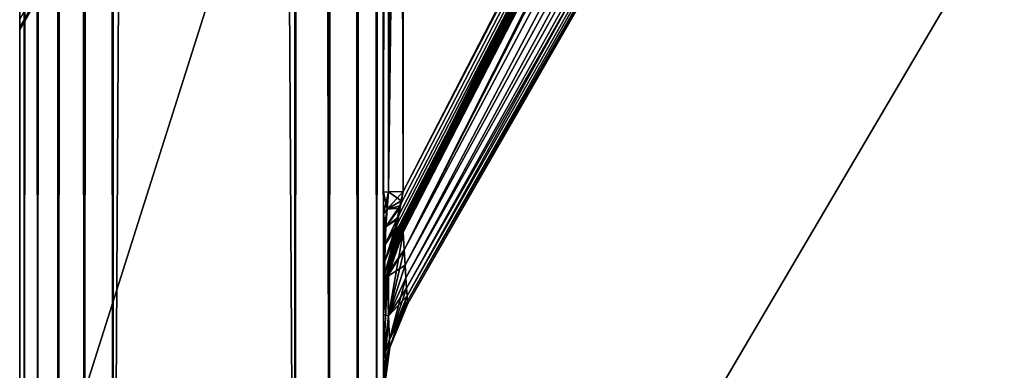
# Model space of a CAD drawing. Header units: millimetres. Extents: x -41 to 11, y -3 to 963.
# Tile 293 of 656: x -40.875 to -38.169, y 300.822 to 301.786. Entities that reach past the tile are written whole.
import ezdxf

# ---------------------------------------------------------------- set-up
doc = ezdxf.new("R2010")
doc.units = ezdxf.units.MM
doc.header["$LTSCALE"] = 65.185185
for name, color, linetype in [('2925', 7, 'CONTINUOUS'), ('2926', 7, 'CONTINUOUS'), ('2927', 7, 'CONTINUOUS'), ('2928', 7, 'CONTINUOUS'), ('2929', 7, 'CONTINUOUS'), ('3003', 7, 'CONTINUOUS'), ('3006', 7, 'CONTINUOUS'), ('3007', 7, 'CONTINUOUS'), ('3008', 7, 'CONTINUOUS'), ('3009', 7, 'CONTINUOUS'), ('3010', 7, 'CONTINUOUS'), ('3098', 7, 'CONTINUOUS'), ('3099', 7, 'CONTINUOUS'), ('3103', 7, 'CONTINUOUS'), ('3104', 7, 'CONTINUOUS'), ('3110', 7, 'CONTINUOUS'), ('3111', 7, 'CONTINUOUS'), ('3112', 7, 'CONTINUOUS'), ('3119', 7, 'CONTINUOUS'), ('3321', 7, 'CONTINUOUS'), ('3323', 7, 'CONTINUOUS'), ('3324', 7, 'CONTINUOUS'), ('3384', 7, 'CONTINUOUS'), ('3385', 7, 'CONTINUOUS')]:
    doc.layers.add(name, color=color, linetype=linetype)

msp = doc.modelspace()

# ---------------------------------------------------------------- linework, layer by layer
at = {"layer": '2925', "linetype": 'Continuous'}
msp.add_3dface([(-39.8208, 301.3144, 89.7975), (-38.5882, 303.7113, 87.3977), (-39.819, 304.6551, 89.83), (-39.8208, 301.3144, 89.7975)], dxfattribs=at)
at = {"layer": '2926', "linetype": 'Continuous'}
for points in [[(-39.845, 301.1848, 89.8154), (-35.8853, 308.8874, 82.1014), (-39.8444, 301.1952, 89.8223), (-39.845, 301.1848, 89.8154)], [(-35.8853, 308.8874, 82.1014), (-39.845, 301.1848, 89.8154), (-36.2865, 308.0828, 82.8146), (-35.8853, 308.8874, 82.1014)], [(-39.8444, 301.1952, 89.8223), (-35.8853, 308.8874, 82.1014), (-39.8418, 301.215, 89.8262), (-39.8444, 301.1952, 89.8223)], [(-39.8418, 301.215, 89.8262), (-35.8853, 308.8874, 82.1014), (-39.8369, 301.2416, 89.8234), (-39.8418, 301.215, 89.8262)], [(-39.8369, 301.2416, 89.8234), (-35.8853, 308.8874, 82.1014), (-39.83, 301.2745, 89.814), (-39.8369, 301.2416, 89.8234)], [(-35.8853, 308.8874, 82.1014), (-39.8208, 301.3144, 89.7975), (-39.83, 301.2745, 89.814), (-35.8853, 308.8874, 82.1014)], [(-38.5882, 303.7113, 87.3977), (-39.8208, 301.3144, 89.7975), (-35.8853, 308.8874, 82.1014), (-38.5882, 303.7113, 87.3977)], [(-36.2865, 308.0828, 82.8146), (-39.845, 301.1848, 89.8154), (-37.2412, 306.2243, 84.6703), (-36.2865, 308.0828, 82.8146)], [(-37.2412, 306.2243, 84.6703), (-39.845, 301.1848, 89.8154), (-37.4165, 305.8831, 85.011), (-37.2412, 306.2243, 84.6703)], [(-37.4165, 305.8831, 85.011), (-39.845, 301.1848, 89.8154), (-38.5889, 303.6006, 87.2904), (-37.4165, 305.8831, 85.011)], [(-38.5889, 303.6006, 87.2904), (-39.845, 301.1848, 89.8154), (-39.8208, 301.2024, 89.6856), (-38.5889, 303.6006, 87.2904)], [(-39.8208, 301.2024, 89.6856), (-39.845, 301.1848, 89.8154), (-39.8268, 301.1913, 89.7115), (-39.8208, 301.2024, 89.6856)], [(-39.8268, 301.1913, 89.7115), (-39.845, 301.1848, 89.8154), (-39.8315, 301.1837, 89.7322), (-39.8268, 301.1913, 89.7115)], [(-39.8426, 301.1742, 89.7904), (-39.845, 301.1848, 89.8154), (-39.8449, 301.1814, 89.8114), (-39.8426, 301.1742, 89.7904)], [(-39.8376, 301.1759, 89.7618), (-39.845, 301.1848, 89.8154), (-39.8426, 301.1742, 89.7904), (-39.8376, 301.1759, 89.7618)], [(-39.8315, 301.1837, 89.7322), (-39.845, 301.1848, 89.8154), (-39.8376, 301.1759, 89.7618), (-39.8315, 301.1837, 89.7322)]]:
    msp.add_3dface(points, dxfattribs=at)
at = {"layer": '2927', "linetype": 'Continuous'}
for points in [[(-37.415, 305.8862, 16.992), (-37.2413, 306.2243, 17.3297), (-39.8179, 301.1537, 17.4726), (-37.415, 305.8862, 16.992)], [(-37.2413, 306.2243, 17.3297), (-37.2415, 305.9958, 22.9174), (-39.8179, 301.1537, 17.4726), (-37.2413, 306.2243, 17.3297)], [(-37.2412, 306.2243, 84.6703), (-37.4165, 305.8831, 85.011), (-39.8179, 301.1538, 84.5274), (-37.2412, 306.2243, 84.6703)], [(-37.2415, 305.9958, 79.0826), (-37.2412, 306.2243, 84.6703), (-39.8179, 301.1538, 84.5274), (-37.2415, 305.9958, 79.0826)], [(-39.8179, 301.1537, 17.4726), (-37.2415, 305.9958, 22.9174), (-39.8154, 301.1117, 22.6306), (-39.8179, 301.1537, 17.4726)], [(-39.8154, 301.1118, 79.3694), (-37.2415, 305.9958, 79.0826), (-39.8179, 301.1538, 84.5274), (-39.8154, 301.1118, 79.3694)], [(-37.2415, 305.9958, 22.9174), (-37.2415, 305.8076, 28.5184), (-39.8154, 301.1117, 22.6306), (-37.2415, 305.9958, 22.9174)], [(-37.2415, 305.8076, 73.4816), (-37.2415, 305.9958, 79.0826), (-39.8154, 301.1118, 79.3694), (-37.2415, 305.8076, 73.4816)], [(-38.5882, 303.6023, 14.7113), (-37.415, 305.8862, 16.992), (-39.8179, 301.1537, 17.4726), (-38.5882, 303.6023, 14.7113)], [(-37.4165, 305.8831, 85.011), (-38.5889, 303.6006, 87.2904), (-39.8179, 301.1538, 84.5274), (-37.4165, 305.8831, 85.011)], [(-39.8154, 301.1117, 22.6306), (-37.2415, 305.8076, 28.5184), (-39.8132, 301.0765, 27.7884), (-39.8154, 301.1117, 22.6306)], [(-39.8132, 301.0765, 74.2116), (-37.2415, 305.8076, 73.4816), (-39.8154, 301.1118, 79.3694), (-39.8132, 301.0765, 74.2116)], [(-37.2415, 305.8076, 28.5184), (-37.2415, 305.6604, 34.1297), (-39.8132, 301.0765, 27.7884), (-37.2415, 305.8076, 28.5184)], [(-37.2415, 305.6604, 67.8703), (-37.2415, 305.8076, 73.4816), (-39.8132, 301.0765, 74.2116), (-37.2415, 305.6604, 67.8703)], [(-39.8132, 301.0765, 27.7884), (-37.2415, 305.6604, 34.1297), (-39.8114, 301.0484, 32.9465), (-39.8132, 301.0765, 27.7884)], [(-39.8114, 301.0484, 69.0536), (-37.2415, 305.6604, 67.8703), (-39.8132, 301.0765, 74.2116), (-39.8114, 301.0484, 69.0536)], [(-37.2415, 305.6604, 34.1297), (-37.2415, 305.5548, 39.7487), (-39.8114, 301.0484, 32.9465), (-37.2415, 305.6604, 34.1297)], [(-39.8099, 301.0273, 63.8953), (-37.2415, 305.6604, 67.8703), (-39.8114, 301.0484, 69.0536), (-39.8099, 301.0273, 63.8953)], [(-37.2415, 305.5548, 62.2513), (-37.2415, 305.6604, 67.8703), (-39.8099, 301.0273, 63.8953), (-37.2415, 305.5548, 62.2513)], [(-39.8114, 301.0484, 32.9465), (-37.2415, 305.5548, 39.7487), (-39.8099, 301.0273, 38.1047), (-39.8114, 301.0484, 32.9465)], [(-39.8099, 301.0273, 38.1047), (-37.2415, 305.5548, 39.7487), (-39.809, 301.0132, 43.2628), (-39.8099, 301.0273, 38.1047)], [(-39.809, 301.0132, 58.7373), (-37.2415, 305.5548, 62.2513), (-39.8099, 301.0273, 63.8953), (-39.809, 301.0132, 58.7373)], [(-37.2415, 305.5548, 39.7487), (-37.2415, 305.4912, 45.3731), (-39.809, 301.0132, 43.2628), (-37.2415, 305.5548, 39.7487)], [(-37.2415, 305.4912, 56.6269), (-37.2415, 305.5548, 62.2513), (-39.809, 301.0132, 58.7373), (-37.2415, 305.4912, 56.6269)], [(-39.809, 301.0132, 43.2628), (-37.2415, 305.4912, 45.3731), (-39.8085, 301.0061, 48.4209), (-39.809, 301.0132, 43.2628)], [(-39.8085, 301.0061, 53.5792), (-37.2415, 305.4912, 56.6269), (-39.809, 301.0132, 58.7373), (-39.8085, 301.0061, 53.5792)], [(-37.2415, 305.47, 51), (-37.2415, 305.4912, 56.6269), (-39.8085, 301.0061, 53.5792), (-37.2415, 305.47, 51)], [(-37.2415, 305.4912, 45.3731), (-37.2415, 305.47, 51), (-39.8085, 301.0061, 48.4209), (-37.2415, 305.4912, 45.3731)], [(-39.8085, 301.0061, 48.4209), (-37.2415, 305.47, 51), (-39.8085, 301.0061, 53.5792), (-39.8085, 301.0061, 48.4209)], [(-39.8208, 301.2025, 12.3144), (-38.5882, 303.6023, 14.7113), (-39.8179, 301.1537, 17.4726), (-39.8208, 301.2025, 12.3144)], [(-38.5889, 303.6006, 87.2904), (-39.8208, 301.2024, 89.6856), (-39.8179, 301.1538, 84.5274), (-38.5889, 303.6006, 87.2904)]]:
    msp.add_3dface(points, dxfattribs=at)
at = {"layer": '2928', "linetype": 'Continuous'}
for points in [[(-39.845, 301.1846, 12.1848), (-35.8853, 308.8986, 19.8874), (-39.8444, 301.1777, 12.1952), (-39.845, 301.1846, 12.1848)], [(-35.8853, 308.8986, 19.8874), (-39.845, 301.1846, 12.1848), (-36.2865, 308.1853, 19.0828), (-35.8853, 308.8986, 19.8874)], [(-39.8444, 301.1777, 12.1952), (-35.8853, 308.8986, 19.8874), (-39.8418, 301.1738, 12.215), (-39.8444, 301.1777, 12.1952)], [(-39.8418, 301.1738, 12.215), (-35.8853, 308.8986, 19.8874), (-39.8369, 301.1766, 12.2416), (-39.8418, 301.1738, 12.215)], [(-39.8369, 301.1766, 12.2416), (-35.8853, 308.8986, 19.8874), (-39.83, 301.186, 12.2745), (-39.8369, 301.1766, 12.2416)], [(-35.8853, 308.8986, 19.8874), (-39.8208, 301.2025, 12.3144), (-39.83, 301.186, 12.2745), (-35.8853, 308.8986, 19.8874)], [(-38.5882, 303.6023, 14.7113), (-39.8208, 301.2025, 12.3144), (-35.8853, 308.8986, 19.8874), (-38.5882, 303.6023, 14.7113)], [(-36.2865, 308.1853, 19.0828), (-39.845, 301.1846, 12.1848), (-37.2412, 306.3297, 17.2243), (-36.2865, 308.1853, 19.0828)], [(-37.2412, 306.3297, 17.2243), (-39.845, 301.1846, 12.1848), (-37.4165, 305.989, 16.8831), (-37.2412, 306.3297, 17.2243)], [(-37.4165, 305.989, 16.8831), (-39.845, 301.1846, 12.1848), (-38.5889, 303.7096, 14.6006), (-37.4165, 305.989, 16.8831)], [(-38.5889, 303.7096, 14.6006), (-39.845, 301.1846, 12.1848), (-39.8208, 301.3144, 12.2024), (-38.5889, 303.7096, 14.6006)], [(-39.8208, 301.3144, 12.2024), (-39.845, 301.1846, 12.1848), (-39.8268, 301.2885, 12.1913), (-39.8208, 301.3144, 12.2024)], [(-39.8268, 301.2885, 12.1913), (-39.845, 301.1846, 12.1848), (-39.8315, 301.2678, 12.1837), (-39.8268, 301.2885, 12.1913)], [(-39.8315, 301.2678, 12.1837), (-39.845, 301.1846, 12.1848), (-39.8376, 301.2382, 12.1759), (-39.8315, 301.2678, 12.1837)], [(-39.8376, 301.2382, 12.1759), (-39.845, 301.1846, 12.1848), (-39.8426, 301.2096, 12.1742), (-39.8376, 301.2382, 12.1759)], [(-39.8426, 301.2096, 12.1742), (-39.845, 301.1846, 12.1848), (-39.8449, 301.1886, 12.1814), (-39.8426, 301.2096, 12.1742)]]:
    msp.add_3dface(points, dxfattribs=at)
at = {"layer": '2929', "linetype": 'Continuous'}
msp.add_3dface([(-38.5889, 303.7096, 14.6006), (-39.8208, 301.3144, 12.2024), (-39.819, 304.6551, 12.17), (-38.5889, 303.7096, 14.6006)], dxfattribs=at)
at = {"layer": '3003', "linetype": 'Continuous'}
for points in [[(-39.875, 299.3935, 91.6065), (-39.875, 364.6586, 90.75), (-39.875, 380.6065, 91.6065), (-39.875, 299.3935, 91.6065)], [(-39.875, 299.3935, 10.3935), (-39.875, 380.6065, 10.3935), (-39.875, 315.3414, 11.25), (-39.875, 299.3935, 10.3935)], [(-39.875, 355.1414, 90.75), (-39.875, 364.6586, 90.75), (-39.875, 299.3935, 91.6065), (-39.875, 355.1414, 90.75)], [(-39.875, 354.9517, 90.7256), (-39.875, 355.1414, 90.75), (-39.875, 299.3935, 91.6065), (-39.875, 354.9517, 90.7256)], [(-39.875, 354.7736, 90.6536), (-39.875, 354.9517, 90.7256), (-39.875, 299.3935, 91.6065), (-39.875, 354.7736, 90.6536)], [(-39.875, 354.6197, 90.5388), (-39.875, 354.7736, 90.6536), (-39.875, 299.3935, 91.6065), (-39.875, 354.6197, 90.5388)], [(-39.875, 354.4999, 90.3885), (-39.875, 354.6197, 90.5388), (-39.875, 299.3935, 91.6065), (-39.875, 354.4999, 90.3885)], [(-39.875, 354.4223, 90.213), (-39.875, 354.4999, 90.3885), (-39.875, 299.3935, 91.6065), (-39.875, 354.4223, 90.213)], [(-39.875, 299.3935, 91.6065), (-39.875, 324.8586, 90.75), (-39.875, 354.4223, 90.213), (-39.875, 299.3935, 91.6065)], [(-39.875, 324.8586, 90.75), (-39.875, 299.3935, 91.6065), (-39.875, 315.3414, 90.75), (-39.875, 324.8586, 90.75)], [(-39.875, 307.959, 11.9077), (-39.875, 301.3118, 11.976), (-39.875, 315.3414, 11.25), (-39.875, 307.959, 11.9077)], [(-39.875, 301.3118, 11.976), (-39.875, 299.3935, 10.3935), (-39.875, 315.3414, 11.25), (-39.875, 301.3118, 11.976)], [(-39.875, 315.3414, 90.75), (-39.875, 299.3935, 91.6065), (-39.875, 315.1388, 90.7221), (-39.875, 315.3414, 90.75)], [(-39.875, 315.1388, 90.7221), (-39.875, 299.3935, 91.6065), (-39.875, 314.9506, 90.6401), (-39.875, 315.1388, 90.7221)], [(-39.875, 314.9506, 90.6401), (-39.875, 299.3935, 91.6065), (-39.875, 314.7916, 90.5101), (-39.875, 314.9506, 90.6401)], [(-39.875, 314.7916, 90.5101), (-39.875, 299.3935, 91.6065), (-39.875, 314.6739, 90.342), (-39.875, 314.7916, 90.5101)], [(-39.875, 314.6739, 90.342), (-39.875, 299.3935, 91.6065), (-39.875, 314.6062, 90.1483), (-39.875, 314.6739, 90.342)], [(-39.875, 314.6062, 90.1483), (-39.875, 299.3935, 91.6065), (-39.875, 307.959, 90.0923), (-39.875, 314.6062, 90.1483)], [(-39.875, 307.959, 90.0923), (-39.875, 299.3935, 91.6065), (-39.875, 301.3118, 90.024), (-39.875, 307.959, 90.0923)], [(-39.875, 301.2517, 11.98), (-39.875, 299.3935, 10.3935), (-39.875, 301.3118, 11.976), (-39.875, 301.2517, 11.98)], [(-39.875, 301.3118, 90.024), (-39.875, 299.3935, 91.6065), (-39.875, 301.2525, 90.0202), (-39.875, 301.3118, 90.024)], [(-39.875, 301.2525, 90.0202), (-39.875, 299.3935, 91.6065), (-39.875, 301.2019, 90.0108), (-39.875, 301.2525, 90.0202)], [(-39.875, 301.201, 11.9894), (-39.875, 299.3935, 10.3935), (-39.875, 301.2517, 11.98), (-39.875, 301.201, 11.9894)], [(-39.875, 301.2019, 90.0108), (-39.875, 299.3935, 91.6065), (-39.875, 301.1591, 89.9972), (-39.875, 301.2019, 90.0108)], [(-39.875, 301.1583, 12.0031), (-39.875, 299.3935, 10.3935), (-39.875, 301.201, 11.9894), (-39.875, 301.1583, 12.0031)], [(-39.875, 301.1591, 89.9972), (-39.875, 299.3935, 91.6065), (-39.875, 301.1227, 89.9801), (-39.875, 301.1591, 89.9972)], [(-39.875, 301.1219, 12.0203), (-39.875, 299.3935, 10.3935), (-39.875, 301.1583, 12.0031), (-39.875, 301.1219, 12.0203)], [(-39.875, 301.1227, 89.9801), (-39.875, 299.3935, 91.6065), (-39.875, 301.0914, 89.9598), (-39.875, 301.1227, 89.9801)], [(-39.875, 301.0907, 12.0407), (-39.875, 299.3935, 10.3935), (-39.875, 301.1219, 12.0203), (-39.875, 301.0907, 12.0407)], [(-39.875, 301.0914, 89.9598), (-39.875, 299.3935, 91.6065), (-39.875, 301.0643, 89.9363), (-39.875, 301.0914, 89.9598)], [(-39.875, 301.0637, 12.0643), (-39.875, 299.3935, 10.3935), (-39.875, 301.0907, 12.0407), (-39.875, 301.0637, 12.0643)], [(-39.875, 301.0643, 89.9363), (-39.875, 299.3935, 91.6065), (-39.875, 301.0407, 89.9093), (-39.875, 301.0643, 89.9363)], [(-39.875, 301.0402, 12.0914), (-39.875, 299.3935, 10.3935), (-39.875, 301.0637, 12.0643), (-39.875, 301.0402, 12.0914)], [(-39.875, 301.0407, 89.9093), (-39.875, 299.3935, 91.6065), (-39.875, 301.0203, 89.8781), (-39.875, 301.0407, 89.9093)], [(-39.875, 301.0199, 12.1227), (-39.875, 299.3935, 10.3935), (-39.875, 301.0402, 12.0914), (-39.875, 301.0199, 12.1227)], [(-39.875, 301.0203, 89.8781), (-39.875, 299.3935, 91.6065), (-39.875, 301.0031, 89.8417), (-39.875, 301.0203, 89.8781)], [(-39.875, 301.0028, 12.1591), (-39.875, 299.3935, 10.3935), (-39.875, 301.0199, 12.1227), (-39.875, 301.0028, 12.1591)], [(-39.875, 301.0031, 89.8417), (-39.875, 299.3935, 91.6065), (-39.875, 300.9894, 89.799), (-39.875, 301.0031, 89.8417)], [(-39.875, 300.9892, 12.2019), (-39.875, 299.3935, 10.3935), (-39.875, 301.0028, 12.1591), (-39.875, 300.9892, 12.2019)], [(-39.875, 300.9894, 89.799), (-39.875, 299.3935, 91.6065), (-39.875, 300.98, 89.7483), (-39.875, 300.9894, 89.799)], [(-39.875, 300.9798, 12.2525), (-39.875, 299.3935, 10.3935), (-39.875, 300.9892, 12.2019), (-39.875, 300.9798, 12.2525)], [(-39.875, 300.98, 89.7483), (-39.875, 299.3935, 91.6065), (-39.875, 300.9762, 89.6882), (-39.875, 300.98, 89.7483)], [(-39.875, 300.9762, 12.3118), (-39.875, 299.3935, 10.3935), (-39.875, 300.9798, 12.2525), (-39.875, 300.9762, 12.3118)], [(-39.875, 299.3935, 91.6065), (-39.875, 299.3935, 10.3935), (-39.875, 300.9762, 12.3118), (-39.875, 299.3935, 91.6065)], [(-39.875, 300.8541, 25.2076), (-39.875, 299.3935, 91.6065), (-39.875, 300.9762, 12.3118), (-39.875, 300.8541, 25.2076)], [(-39.875, 300.9762, 89.6882), (-39.875, 299.3935, 91.6065), (-39.875, 300.8541, 76.7924), (-39.875, 300.9762, 89.6882)], [(-39.875, 300.7808, 38.1037), (-39.875, 299.3935, 91.6065), (-39.875, 300.8541, 25.2076), (-39.875, 300.7808, 38.1037)], [(-39.875, 300.8541, 76.7924), (-39.875, 299.3935, 91.6065), (-39.875, 300.7808, 63.8963), (-39.875, 300.8541, 76.7924)]]:
    msp.add_3dface(points, dxfattribs=at)
at = {"layer": '3006', "linetype": 'Continuous'}
for points in [[(-39.8595, 314.6072, 90.0248), (-39.875, 301.3118, 90.024), (-39.8613, 301.3131, 89.9076), (-39.8595, 314.6072, 90.0248)], [(-39.875, 314.6062, 90.1483), (-39.875, 301.3118, 90.024), (-39.8595, 314.6072, 90.0248), (-39.875, 314.6062, 90.1483)], [(-39.875, 314.6062, 90.1483), (-39.875, 307.959, 90.0923), (-39.875, 301.3118, 90.024), (-39.875, 314.6062, 90.1483)], [(-39.8208, 301.3144, 89.7975), (-39.8595, 314.6072, 90.0248), (-39.8613, 301.3131, 89.9076), (-39.8208, 301.3144, 89.7975)], [(-39.8208, 301.3144, 89.7975), (-39.819, 304.6551, 89.83), (-39.8595, 314.6072, 90.0248), (-39.8208, 301.3144, 89.7975)]]:
    msp.add_3dface(points, dxfattribs=at)
at = {"layer": '3007', "linetype": 'Continuous'}
for points in [[(-39.8613, 301.3131, 89.9076), (-39.875, 301.2525, 90.0202), (-39.8653, 301.2659, 89.9229), (-39.8613, 301.3131, 89.9076)], [(-39.875, 301.3118, 90.024), (-39.875, 301.2525, 90.0202), (-39.8613, 301.3131, 89.9076), (-39.875, 301.3118, 90.024)], [(-39.83, 301.2745, 89.814), (-39.8208, 301.3144, 89.7975), (-39.8653, 301.2659, 89.9229), (-39.83, 301.2745, 89.814)], [(-39.8208, 301.3144, 89.7975), (-39.8613, 301.3131, 89.9076), (-39.8653, 301.2659, 89.9229), (-39.8208, 301.3144, 89.7975)], [(-39.8684, 301.2172, 89.9313), (-39.83, 301.2745, 89.814), (-39.8653, 301.2659, 89.9229), (-39.8684, 301.2172, 89.9313)], [(-39.8369, 301.2416, 89.8234), (-39.83, 301.2745, 89.814), (-39.8684, 301.2172, 89.9313), (-39.8369, 301.2416, 89.8234)], [(-39.875, 301.2019, 90.0108), (-39.8684, 301.2172, 89.9313), (-39.8653, 301.2659, 89.9229), (-39.875, 301.2019, 90.0108)], [(-39.875, 301.2525, 90.0202), (-39.875, 301.2019, 90.0108), (-39.8653, 301.2659, 89.9229), (-39.875, 301.2525, 90.0202)], [(-39.875, 301.2019, 90.0108), (-39.875, 301.1591, 89.9972), (-39.8684, 301.2172, 89.9313), (-39.875, 301.2019, 90.0108)], [(-39.875, 301.1591, 89.9972), (-39.8706, 301.1681, 89.9288), (-39.8684, 301.2172, 89.9313), (-39.875, 301.1591, 89.9972)], [(-39.8418, 301.215, 89.8262), (-39.8369, 301.2416, 89.8234), (-39.8706, 301.1681, 89.9288), (-39.8418, 301.215, 89.8262)], [(-39.8706, 301.1681, 89.9288), (-39.8369, 301.2416, 89.8234), (-39.8684, 301.2172, 89.9313), (-39.8706, 301.1681, 89.9288)], [(-39.8717, 301.1229, 89.9112), (-39.8418, 301.215, 89.8262), (-39.8706, 301.1681, 89.9288), (-39.8717, 301.1229, 89.9112)], [(-39.8444, 301.1952, 89.8223), (-39.8418, 301.215, 89.8262), (-39.8717, 301.1229, 89.9112), (-39.8444, 301.1952, 89.8223)], [(-39.845, 301.1848, 89.8154), (-39.8444, 301.1952, 89.8223), (-39.8717, 301.1229, 89.9112), (-39.845, 301.1848, 89.8154)], [(-39.8613, 301.0924, 89.6869), (-39.8268, 301.1913, 89.7115), (-39.8653, 301.0771, 89.7341), (-39.8613, 301.0924, 89.6869)], [(-39.8268, 301.1913, 89.7115), (-39.8315, 301.1837, 89.7322), (-39.8653, 301.0771, 89.7341), (-39.8268, 301.1913, 89.7115)], [(-39.8208, 301.2024, 89.6856), (-39.8268, 301.1913, 89.7115), (-39.8613, 301.0924, 89.6869), (-39.8208, 301.2024, 89.6856)], [(-39.875, 301.1591, 89.9972), (-39.875, 301.1227, 89.9801), (-39.8706, 301.1681, 89.9288), (-39.875, 301.1591, 89.9972)], [(-39.875, 301.1227, 89.9801), (-39.875, 301.0914, 89.9598), (-39.8706, 301.1681, 89.9288), (-39.875, 301.1227, 89.9801)], [(-39.875, 301.0914, 89.9598), (-39.8717, 301.1229, 89.9112), (-39.8706, 301.1681, 89.9288), (-39.875, 301.0914, 89.9598)], [(-39.8717, 301.0888, 89.8771), (-39.845, 301.1848, 89.8154), (-39.8717, 301.1229, 89.9112), (-39.8717, 301.0888, 89.8771)], [(-39.8449, 301.1814, 89.8114), (-39.845, 301.1848, 89.8154), (-39.8717, 301.0888, 89.8771), (-39.8449, 301.1814, 89.8114)], [(-39.8426, 301.1742, 89.7904), (-39.8449, 301.1814, 89.8114), (-39.8717, 301.0888, 89.8771), (-39.8426, 301.1742, 89.7904)], [(-39.8706, 301.0711, 89.8319), (-39.8426, 301.1742, 89.7904), (-39.8717, 301.0888, 89.8771), (-39.8706, 301.0711, 89.8319)], [(-39.8684, 301.0687, 89.7828), (-39.8376, 301.1759, 89.7618), (-39.8706, 301.0711, 89.8319), (-39.8684, 301.0687, 89.7828)], [(-39.8376, 301.1759, 89.7618), (-39.8426, 301.1742, 89.7904), (-39.8706, 301.0711, 89.8319), (-39.8376, 301.1759, 89.7618)], [(-39.8315, 301.1837, 89.7322), (-39.8376, 301.1759, 89.7618), (-39.8684, 301.0687, 89.7828), (-39.8315, 301.1837, 89.7322)], [(-39.8653, 301.0771, 89.7341), (-39.8315, 301.1837, 89.7322), (-39.8684, 301.0687, 89.7828), (-39.8653, 301.0771, 89.7341)], [(-39.875, 301.0643, 89.9363), (-39.8717, 301.0888, 89.8771), (-39.8717, 301.1229, 89.9112), (-39.875, 301.0643, 89.9363)], [(-39.875, 301.0914, 89.9598), (-39.875, 301.0643, 89.9363), (-39.8717, 301.1229, 89.9112), (-39.875, 301.0914, 89.9598)], [(-39.875, 301.0203, 89.8781), (-39.8706, 301.0711, 89.8319), (-39.8717, 301.0888, 89.8771), (-39.875, 301.0203, 89.8781)], [(-39.875, 301.0407, 89.9093), (-39.875, 301.0203, 89.8781), (-39.8717, 301.0888, 89.8771), (-39.875, 301.0407, 89.9093)], [(-39.875, 301.0643, 89.9363), (-39.875, 301.0407, 89.9093), (-39.8717, 301.0888, 89.8771), (-39.875, 301.0643, 89.9363)], [(-39.8613, 301.0924, 89.6869), (-39.8653, 301.0771, 89.7341), (-39.8641, 301.0799, 89.687), (-39.8613, 301.0924, 89.6869)], [(-39.8653, 301.0771, 89.7341), (-39.875, 300.9762, 89.6882), (-39.8641, 301.0799, 89.687), (-39.8653, 301.0771, 89.7341)], [(-39.875, 300.98, 89.7483), (-39.875, 300.9762, 89.6882), (-39.8653, 301.0771, 89.7341), (-39.875, 300.98, 89.7483)], [(-39.875, 300.98, 89.7483), (-39.8653, 301.0771, 89.7341), (-39.8684, 301.0687, 89.7828), (-39.875, 300.98, 89.7483)], [(-39.875, 301.0203, 89.8781), (-39.875, 301.0031, 89.8417), (-39.8706, 301.0711, 89.8319), (-39.875, 301.0203, 89.8781)], [(-39.875, 301.0031, 89.8417), (-39.8684, 301.0687, 89.7828), (-39.8706, 301.0711, 89.8319), (-39.875, 301.0031, 89.8417)], [(-39.875, 301.0031, 89.8417), (-39.875, 300.9894, 89.799), (-39.8684, 301.0687, 89.7828), (-39.875, 301.0031, 89.8417)], [(-39.875, 300.9894, 89.799), (-39.875, 300.98, 89.7483), (-39.8684, 301.0687, 89.7828), (-39.875, 300.9894, 89.799)]]:
    msp.add_3dface(points, dxfattribs=at)
at = {"layer": '3008', "linetype": 'Continuous'}
for points in [[(-39.8208, 301.2025, 12.3144), (-39.8179, 301.1537, 17.4726), (-39.8613, 301.0924, 12.3131), (-39.8208, 301.2025, 12.3144)], [(-39.8208, 301.2024, 89.6856), (-39.8613, 301.0924, 89.6869), (-39.8611, 300.972, 76.7915), (-39.8208, 301.2024, 89.6856)], [(-39.8179, 301.1538, 84.5274), (-39.8208, 301.2024, 89.6856), (-39.8611, 300.972, 76.7915), (-39.8179, 301.1538, 84.5274)], [(-39.8613, 301.0924, 12.3131), (-39.8179, 301.1537, 17.4726), (-39.8641, 301.0799, 12.313), (-39.8613, 301.0924, 12.3131)], [(-39.8179, 301.1537, 17.4726), (-39.8154, 301.1117, 22.6306), (-39.8641, 301.0799, 12.313), (-39.8179, 301.1537, 17.4726)], [(-39.8154, 301.1118, 79.3694), (-39.8179, 301.1538, 84.5274), (-39.8611, 300.972, 76.7915), (-39.8154, 301.1118, 79.3694)], [(-39.8641, 301.0799, 12.313), (-39.8154, 301.1117, 22.6306), (-39.8611, 300.972, 25.2085), (-39.8641, 301.0799, 12.313)], [(-39.8132, 301.0765, 74.2116), (-39.8154, 301.1118, 79.3694), (-39.8611, 300.972, 76.7915), (-39.8132, 301.0765, 74.2116)], [(-39.8154, 301.1117, 22.6306), (-39.8132, 301.0765, 27.7884), (-39.8611, 300.972, 25.2085), (-39.8154, 301.1117, 22.6306)], [(-39.8613, 301.0924, 89.6869), (-39.8641, 301.0799, 89.687), (-39.8611, 300.972, 76.7915), (-39.8613, 301.0924, 89.6869)], [(-39.875, 300.9762, 89.6882), (-39.875, 300.8541, 76.7924), (-39.8641, 301.0799, 89.687), (-39.875, 300.9762, 89.6882)], [(-39.8641, 301.0799, 89.687), (-39.875, 300.8541, 76.7924), (-39.8611, 300.972, 76.7915), (-39.8641, 301.0799, 89.687)], [(-39.875, 300.9762, 12.3118), (-39.8641, 301.0799, 12.313), (-39.8611, 300.972, 25.2085), (-39.875, 300.9762, 12.3118)], [(-39.8132, 301.0765, 27.7884), (-39.8114, 301.0484, 32.9465), (-39.8611, 300.972, 25.2085), (-39.8132, 301.0765, 27.7884)], [(-39.8589, 300.9068, 63.8958), (-39.8132, 301.0765, 74.2116), (-39.8611, 300.972, 76.7915), (-39.8589, 300.9068, 63.8958)], [(-39.8114, 301.0484, 69.0536), (-39.8132, 301.0765, 74.2116), (-39.8589, 300.9068, 63.8958), (-39.8114, 301.0484, 69.0536)], [(-39.8114, 301.0484, 32.9465), (-39.8099, 301.0273, 38.1047), (-39.8611, 300.972, 25.2085), (-39.8114, 301.0484, 32.9465)], [(-39.8611, 300.972, 25.2085), (-39.8099, 301.0273, 38.1047), (-39.8589, 300.9068, 38.1042), (-39.8611, 300.972, 25.2085)], [(-39.8099, 301.0273, 63.8953), (-39.8114, 301.0484, 69.0536), (-39.8589, 300.9068, 63.8958), (-39.8099, 301.0273, 63.8953)], [(-39.8099, 301.0273, 38.1047), (-39.809, 301.0132, 43.2628), (-39.8589, 300.9068, 38.1042), (-39.8099, 301.0273, 38.1047)], [(-39.858, 300.8849, 51), (-39.8099, 301.0273, 63.8953), (-39.8589, 300.9068, 63.8958), (-39.858, 300.8849, 51)], [(-39.809, 301.0132, 58.7373), (-39.8099, 301.0273, 63.8953), (-39.858, 300.8849, 51), (-39.809, 301.0132, 58.7373)], [(-39.809, 301.0132, 43.2628), (-39.8085, 301.0061, 48.4209), (-39.8589, 300.9068, 38.1042), (-39.809, 301.0132, 43.2628)], [(-39.8589, 300.9068, 38.1042), (-39.8085, 301.0061, 48.4209), (-39.858, 300.8849, 51), (-39.8589, 300.9068, 38.1042)], [(-39.8085, 301.0061, 53.5792), (-39.809, 301.0132, 58.7373), (-39.858, 300.8849, 51), (-39.8085, 301.0061, 53.5792)], [(-39.8085, 301.0061, 48.4209), (-39.8085, 301.0061, 53.5792), (-39.858, 300.8849, 51), (-39.8085, 301.0061, 48.4209)], [(-39.875, 300.8541, 25.2076), (-39.875, 300.9762, 12.3118), (-39.8611, 300.972, 25.2085), (-39.875, 300.8541, 25.2076)], [(-39.875, 300.8541, 76.7924), (-39.875, 300.7808, 63.8963), (-39.8611, 300.972, 76.7915), (-39.875, 300.8541, 76.7924)], [(-39.875, 300.7808, 63.8963), (-39.8589, 300.9068, 63.8958), (-39.8611, 300.972, 76.7915), (-39.875, 300.7808, 63.8963)], [(-39.875, 300.8541, 25.2076), (-39.8611, 300.972, 25.2085), (-39.8589, 300.9068, 38.1042), (-39.875, 300.8541, 25.2076)], [(-39.875, 300.7808, 63.8963), (-39.875, 300.7563, 51), (-39.8589, 300.9068, 63.8958), (-39.875, 300.7808, 63.8963)], [(-39.875, 300.7563, 51), (-39.858, 300.8849, 51), (-39.8589, 300.9068, 63.8958), (-39.875, 300.7563, 51)], [(-39.875, 300.7808, 38.1037), (-39.875, 300.8541, 25.2076), (-39.8589, 300.9068, 38.1042), (-39.875, 300.7808, 38.1037)], [(-39.875, 300.7808, 38.1037), (-39.8589, 300.9068, 38.1042), (-39.858, 300.8849, 51), (-39.875, 300.7808, 38.1037)], [(-39.875, 300.7563, 51), (-39.875, 300.7808, 38.1037), (-39.858, 300.8849, 51), (-39.875, 300.7563, 51)]]:
    msp.add_3dface(points, dxfattribs=at)
at = {"layer": '3009', "linetype": 'Continuous'}
for points in [[(-39.875, 301.3118, 11.976), (-39.8613, 301.3131, 12.0924), (-39.8653, 301.2659, 12.0771), (-39.875, 301.3118, 11.976)], [(-39.875, 301.2517, 11.98), (-39.875, 301.3118, 11.976), (-39.8653, 301.2659, 12.0771), (-39.875, 301.2517, 11.98)], [(-39.8613, 301.3131, 12.0924), (-39.8268, 301.2885, 12.1913), (-39.8653, 301.2659, 12.0771), (-39.8613, 301.3131, 12.0924)], [(-39.8208, 301.3144, 12.2024), (-39.8268, 301.2885, 12.1913), (-39.8613, 301.3131, 12.0924), (-39.8208, 301.3144, 12.2024)], [(-39.8268, 301.2885, 12.1913), (-39.8315, 301.2678, 12.1837), (-39.8653, 301.2659, 12.0771), (-39.8268, 301.2885, 12.1913)], [(-39.875, 301.2517, 11.98), (-39.8653, 301.2659, 12.0771), (-39.8684, 301.2172, 12.0687), (-39.875, 301.2517, 11.98)], [(-39.875, 301.201, 11.9894), (-39.875, 301.2517, 11.98), (-39.8684, 301.2172, 12.0687), (-39.875, 301.201, 11.9894)], [(-39.8315, 301.2678, 12.1837), (-39.8376, 301.2382, 12.1759), (-39.8684, 301.2172, 12.0687), (-39.8315, 301.2678, 12.1837)], [(-39.8653, 301.2659, 12.0771), (-39.8315, 301.2678, 12.1837), (-39.8684, 301.2172, 12.0687), (-39.8653, 301.2659, 12.0771)], [(-39.875, 301.1583, 12.0031), (-39.875, 301.201, 11.9894), (-39.8684, 301.2172, 12.0687), (-39.875, 301.1583, 12.0031)], [(-39.875, 301.1583, 12.0031), (-39.8684, 301.2172, 12.0687), (-39.8706, 301.1681, 12.0711), (-39.875, 301.1583, 12.0031)], [(-39.8376, 301.2382, 12.1759), (-39.8426, 301.2096, 12.1742), (-39.8706, 301.1681, 12.0711), (-39.8376, 301.2382, 12.1759)], [(-39.8684, 301.2172, 12.0687), (-39.8376, 301.2382, 12.1759), (-39.8706, 301.1681, 12.0711), (-39.8684, 301.2172, 12.0687)], [(-39.8706, 301.1681, 12.0711), (-39.8426, 301.2096, 12.1742), (-39.8717, 301.1229, 12.0888), (-39.8706, 301.1681, 12.0711)], [(-39.8426, 301.2096, 12.1742), (-39.8449, 301.1886, 12.1814), (-39.8717, 301.1229, 12.0888), (-39.8426, 301.2096, 12.1742)], [(-39.8208, 301.2025, 12.3144), (-39.8613, 301.0924, 12.3131), (-39.8653, 301.0771, 12.2659), (-39.8208, 301.2025, 12.3144)], [(-39.83, 301.186, 12.2745), (-39.8208, 301.2025, 12.3144), (-39.8653, 301.0771, 12.2659), (-39.83, 301.186, 12.2745)], [(-39.875, 301.1219, 12.0203), (-39.875, 301.1583, 12.0031), (-39.8706, 301.1681, 12.0711), (-39.875, 301.1219, 12.0203)], [(-39.875, 301.1219, 12.0203), (-39.8706, 301.1681, 12.0711), (-39.8717, 301.1229, 12.0888), (-39.875, 301.1219, 12.0203)], [(-39.8449, 301.1886, 12.1814), (-39.845, 301.1846, 12.1848), (-39.8717, 301.1229, 12.0888), (-39.8449, 301.1886, 12.1814)], [(-39.845, 301.1846, 12.1848), (-39.8444, 301.1777, 12.1952), (-39.8717, 301.0888, 12.1229), (-39.845, 301.1846, 12.1848)], [(-39.8717, 301.1229, 12.0888), (-39.845, 301.1846, 12.1848), (-39.8717, 301.0888, 12.1229), (-39.8717, 301.1229, 12.0888)], [(-39.8444, 301.1777, 12.1952), (-39.8418, 301.1738, 12.215), (-39.8717, 301.0888, 12.1229), (-39.8444, 301.1777, 12.1952)], [(-39.8717, 301.0888, 12.1229), (-39.8418, 301.1738, 12.215), (-39.8706, 301.0712, 12.1681), (-39.8717, 301.0888, 12.1229)], [(-39.8418, 301.1738, 12.215), (-39.8369, 301.1766, 12.2416), (-39.8706, 301.0712, 12.1681), (-39.8418, 301.1738, 12.215)], [(-39.8706, 301.0712, 12.1681), (-39.8369, 301.1766, 12.2416), (-39.8684, 301.0687, 12.2172), (-39.8706, 301.0712, 12.1681)], [(-39.8684, 301.0687, 12.2172), (-39.83, 301.186, 12.2745), (-39.8653, 301.0771, 12.2659), (-39.8684, 301.0687, 12.2172)], [(-39.8369, 301.1766, 12.2416), (-39.83, 301.186, 12.2745), (-39.8684, 301.0687, 12.2172), (-39.8369, 301.1766, 12.2416)], [(-39.875, 301.0637, 12.0643), (-39.875, 301.0907, 12.0407), (-39.8717, 301.1229, 12.0888), (-39.875, 301.0637, 12.0643)], [(-39.875, 301.0637, 12.0643), (-39.8717, 301.1229, 12.0888), (-39.8717, 301.0888, 12.1229), (-39.875, 301.0637, 12.0643)], [(-39.875, 301.0907, 12.0407), (-39.875, 301.1219, 12.0203), (-39.8717, 301.1229, 12.0888), (-39.875, 301.0907, 12.0407)], [(-39.875, 300.9798, 12.2525), (-39.8613, 301.0924, 12.3131), (-39.8641, 301.0799, 12.313), (-39.875, 300.9798, 12.2525)], [(-39.8613, 301.0924, 12.3131), (-39.875, 300.9798, 12.2525), (-39.8653, 301.0771, 12.2659), (-39.8613, 301.0924, 12.3131)], [(-39.875, 301.0402, 12.0914), (-39.875, 301.0637, 12.0643), (-39.8717, 301.0888, 12.1229), (-39.875, 301.0402, 12.0914)], [(-39.875, 301.0402, 12.0914), (-39.8717, 301.0888, 12.1229), (-39.8706, 301.0712, 12.1681), (-39.875, 301.0402, 12.0914)], [(-39.875, 300.9762, 12.3118), (-39.875, 300.9798, 12.2525), (-39.8641, 301.0799, 12.313), (-39.875, 300.9762, 12.3118)], [(-39.875, 300.9798, 12.2525), (-39.875, 300.9892, 12.2019), (-39.8653, 301.0771, 12.2659), (-39.875, 300.9798, 12.2525)], [(-39.875, 300.9892, 12.2019), (-39.8684, 301.0687, 12.2172), (-39.8653, 301.0771, 12.2659), (-39.875, 300.9892, 12.2019)], [(-39.875, 301.0199, 12.1227), (-39.875, 301.0402, 12.0914), (-39.8706, 301.0712, 12.1681), (-39.875, 301.0199, 12.1227)], [(-39.875, 301.0028, 12.1591), (-39.875, 301.0199, 12.1227), (-39.8706, 301.0712, 12.1681), (-39.875, 301.0028, 12.1591)], [(-39.875, 301.0028, 12.1591), (-39.8706, 301.0712, 12.1681), (-39.8684, 301.0687, 12.2172), (-39.875, 301.0028, 12.1591)], [(-39.875, 300.9892, 12.2019), (-39.875, 301.0028, 12.1591), (-39.8684, 301.0687, 12.2172), (-39.875, 300.9892, 12.2019)]]:
    msp.add_3dface(points, dxfattribs=at)
at = {"layer": '3010', "linetype": 'Continuous'}
for points in [[(-39.8613, 301.3131, 12.0924), (-39.875, 301.3118, 11.976), (-39.8595, 314.6072, 11.9752), (-39.8613, 301.3131, 12.0924)], [(-39.875, 301.3118, 11.976), (-39.875, 307.959, 11.9077), (-39.8595, 314.6072, 11.9752), (-39.875, 301.3118, 11.976)], [(-39.8142, 314.608, 12.0905), (-39.8156, 311.3019, 12.1141), (-39.8613, 301.3131, 12.0924), (-39.8142, 314.608, 12.0905)], [(-39.8142, 314.608, 12.0905), (-39.8613, 301.3131, 12.0924), (-39.8595, 314.6072, 11.9752), (-39.8142, 314.608, 12.0905)], [(-39.8156, 311.3019, 12.1141), (-39.8172, 307.9843, 12.1406), (-39.8613, 301.3131, 12.0924), (-39.8156, 311.3019, 12.1141)], [(-39.8172, 307.9843, 12.1406), (-39.819, 304.6551, 12.17), (-39.8613, 301.3131, 12.0924), (-39.8172, 307.9843, 12.1406)], [(-39.819, 304.6551, 12.17), (-39.8208, 301.3144, 12.2024), (-39.8613, 301.3131, 12.0924), (-39.819, 304.6551, 12.17)]]:
    msp.add_3dface(points, dxfattribs=at)
at = {"layer": '3098', "linetype": 'Continuous'}
for points in [[(-40.8624, 299.3804, 10.3019), (-40.875, 299.3804, 10.3804), (-40.8624, 380.6196, 10.3019), (-40.8624, 299.3804, 10.3019)], [(-40.875, 299.3804, 10.3804), (-40.875, 380.6196, 10.3804), (-40.8624, 380.6196, 10.3019), (-40.875, 299.3804, 10.3804)], [(-40.8257, 299.3804, 10.2313), (-40.8624, 299.3804, 10.3019), (-40.8257, 380.6196, 10.2314), (-40.8257, 299.3804, 10.2313)], [(-40.8257, 380.6196, 10.2314), (-40.8624, 299.3804, 10.3019), (-40.8624, 380.6196, 10.3019), (-40.8257, 380.6196, 10.2314)], [(-40.7688, 380.6196, 10.1759), (-40.8257, 299.3804, 10.2313), (-40.8257, 380.6196, 10.2314), (-40.7688, 380.6196, 10.1759)], [(-40.7686, 299.3804, 10.1758), (-40.8257, 299.3804, 10.2313), (-40.7688, 380.6196, 10.1759), (-40.7686, 299.3804, 10.1758)], [(-40.6973, 380.6196, 10.1411), (-40.7686, 299.3804, 10.1758), (-40.7688, 380.6196, 10.1759), (-40.6973, 380.6196, 10.1411)], [(-40.697, 299.3804, 10.141), (-40.7686, 299.3804, 10.1758), (-40.6973, 380.6196, 10.1411), (-40.697, 299.3804, 10.141)], [(-40.6185, 380.6196, 10.1305), (-40.697, 299.3804, 10.141), (-40.6973, 380.6196, 10.1411), (-40.6185, 380.6196, 10.1305)], [(-40.6185, 299.3804, 10.1305), (-40.697, 299.3804, 10.141), (-40.6185, 380.6196, 10.1305), (-40.6185, 299.3804, 10.1305)]]:
    msp.add_3dface(points, dxfattribs=at)
at = {"layer": '3099', "linetype": 'Continuous'}
for points in [[(-40.875, 299.3804, 91.6196), (-40.875, 380.6196, 91.6196), (-40.875, 302.4331, 89.0159), (-40.875, 299.3804, 91.6196)], [(-40.875, 380.6196, 10.3804), (-40.875, 299.3804, 10.3804), (-40.875, 377.5669, 12.9841), (-40.875, 380.6196, 10.3804)], [(-40.875, 377.5669, 12.9841), (-40.875, 299.3804, 10.3804), (-40.875, 372.274, 12.9247), (-40.875, 377.5669, 12.9841)], [(-40.875, 372.274, 12.9247), (-40.875, 299.3804, 10.3804), (-40.875, 366.4425, 12.8699), (-40.875, 372.274, 12.9247)], [(-40.875, 366.4425, 12.8699), (-40.875, 299.3804, 10.3804), (-40.875, 360.1861, 12.8232), (-40.875, 366.4425, 12.8699)], [(-40.875, 360.1861, 12.8232), (-40.875, 299.3804, 10.3804), (-40.875, 353.6206, 12.7878), (-40.875, 360.1861, 12.8232)], [(-40.875, 353.6206, 12.7878), (-40.875, 299.3804, 10.3804), (-40.875, 346.8582, 12.7657), (-40.875, 353.6206, 12.7878)], [(-40.875, 346.8582, 12.7657), (-40.875, 299.3804, 10.3804), (-40.875, 340, 12.7582), (-40.875, 346.8582, 12.7657)], [(-40.875, 340, 12.7582), (-40.875, 299.3804, 10.3804), (-40.875, 333.1418, 12.7657), (-40.875, 340, 12.7582)], [(-40.875, 333.1418, 12.7657), (-40.875, 299.3804, 10.3804), (-40.875, 326.3794, 12.7878), (-40.875, 333.1418, 12.7657)], [(-40.875, 326.3794, 12.7878), (-40.875, 299.3804, 10.3804), (-40.875, 319.8139, 12.8232), (-40.875, 326.3794, 12.7878)], [(-40.875, 319.8139, 12.8232), (-40.875, 299.3804, 10.3804), (-40.875, 313.5575, 12.8699), (-40.875, 319.8139, 12.8232)], [(-40.875, 313.5575, 12.8699), (-40.875, 299.3804, 10.3804), (-40.875, 307.726, 12.9247), (-40.875, 313.5575, 12.8699)], [(-40.875, 307.726, 12.9247), (-40.875, 299.3804, 10.3804), (-40.875, 302.4331, 12.9841), (-40.875, 307.726, 12.9247)], [(-40.875, 302.2846, 88.9977), (-40.875, 299.3804, 91.6196), (-40.875, 302.4331, 89.0159), (-40.875, 302.2846, 88.9977)], [(-40.875, 302.4331, 12.9841), (-40.875, 299.3804, 10.3804), (-40.875, 302.2847, 13.0023), (-40.875, 302.4331, 12.9841)], [(-40.875, 302.2847, 13.0023), (-40.875, 299.3804, 10.3804), (-40.875, 302.1906, 13.0375), (-40.875, 302.2847, 13.0023)], [(-40.875, 302.1796, 88.9566), (-40.875, 299.3804, 91.6196), (-40.875, 302.2846, 88.9977), (-40.875, 302.1796, 88.9566)], [(-40.875, 302.1906, 13.0375), (-40.875, 299.3804, 10.3804), (-40.875, 302.1797, 13.0434), (-40.875, 302.1906, 13.0375)], [(-40.875, 302.1797, 13.0434), (-40.875, 299.3804, 10.3804), (-40.875, 302.1019, 13.1019), (-40.875, 302.1797, 13.0434)], [(-40.875, 302.1019, 88.8981), (-40.875, 299.3804, 91.6196), (-40.875, 302.1796, 88.9566), (-40.875, 302.1019, 88.8981)], [(-40.875, 302.0434, 88.8203), (-40.875, 299.3804, 91.6196), (-40.875, 302.1019, 88.8981), (-40.875, 302.0434, 88.8203)], [(-40.875, 302.1019, 13.1019), (-40.875, 299.3804, 10.3804), (-40.875, 302.0434, 13.1796), (-40.875, 302.1019, 13.1019)], [(-40.875, 302.0023, 88.7153), (-40.875, 299.3804, 91.6196), (-40.875, 302.0434, 88.8203), (-40.875, 302.0023, 88.7153)], [(-40.875, 302.0434, 13.1796), (-40.875, 299.3804, 10.3804), (-40.875, 302.0374, 13.1909), (-40.875, 302.0434, 13.1796)], [(-40.875, 302.0374, 13.1909), (-40.875, 299.3804, 10.3804), (-40.875, 302.0023, 13.2846), (-40.875, 302.0374, 13.1909)], [(-40.875, 301.9841, 88.5669), (-40.875, 299.3804, 91.6196), (-40.875, 302.0023, 88.7153), (-40.875, 301.9841, 88.5669)], [(-40.875, 302.0023, 13.2846), (-40.875, 299.3804, 10.3804), (-40.875, 301.9841, 13.4331), (-40.875, 302.0023, 13.2846)], [(-40.875, 301.9841, 13.4331), (-40.875, 299.3804, 10.3804), (-40.875, 301.9247, 18.726), (-40.875, 301.9841, 13.4331)], [(-40.875, 299.3804, 10.3804), (-40.875, 299.3804, 91.6196), (-40.875, 301.9841, 88.5669), (-40.875, 299.3804, 10.3804)], [(-40.875, 299.3804, 10.3804), (-40.875, 301.9841, 88.5669), (-40.875, 301.9247, 83.274), (-40.875, 299.3804, 10.3804)], [(-40.875, 301.8699, 77.4425), (-40.875, 299.3804, 10.3804), (-40.875, 301.9247, 83.274), (-40.875, 301.8699, 77.4425)], [(-40.875, 301.9247, 18.726), (-40.875, 299.3804, 10.3804), (-40.875, 301.8699, 24.5575), (-40.875, 301.9247, 18.726)], [(-40.875, 301.8232, 71.1861), (-40.875, 299.3804, 10.3804), (-40.875, 301.8699, 77.4425), (-40.875, 301.8232, 71.1861)], [(-40.875, 301.8699, 24.5575), (-40.875, 299.3804, 10.3804), (-40.875, 301.8232, 30.8139), (-40.875, 301.8699, 24.5575)], [(-40.875, 301.7878, 64.6206), (-40.875, 299.3804, 10.3804), (-40.875, 301.8232, 71.1861), (-40.875, 301.7878, 64.6206)], [(-40.875, 301.8232, 30.8139), (-40.875, 299.3804, 10.3804), (-40.875, 301.7878, 37.3794), (-40.875, 301.8232, 30.8139)], [(-40.875, 301.7657, 57.8582), (-40.875, 299.3804, 10.3804), (-40.875, 301.7878, 64.6206), (-40.875, 301.7657, 57.8582)], [(-40.875, 301.7878, 37.3794), (-40.875, 299.3804, 10.3804), (-40.875, 301.7657, 44.1418), (-40.875, 301.7878, 37.3794)], [(-40.875, 301.7582, 51), (-40.875, 299.3804, 10.3804), (-40.875, 301.7657, 57.8582), (-40.875, 301.7582, 51)], [(-40.875, 301.7657, 44.1418), (-40.875, 299.3804, 10.3804), (-40.875, 301.7582, 51), (-40.875, 301.7657, 44.1418)]]:
    msp.add_3dface(points, dxfattribs=at)
at = {"layer": '3103', "linetype": 'Continuous'}
for points in [[(-40.1185, 299.3935, 10.1436), (-40.6185, 380.6196, 10.1305), (-40.1185, 380.6065, 10.1436), (-40.1185, 299.3935, 10.1436)], [(-40.1185, 299.3935, 10.1436), (-40.6185, 299.3804, 10.1305), (-40.6185, 380.6196, 10.1305), (-40.1185, 299.3935, 10.1436)]]:
    msp.add_3dface(points, dxfattribs=at)
at = {"layer": '3104', "linetype": 'Continuous'}
for points in [[(-40.1185, 299.3935, 10.1436), (-40.1185, 380.6065, 10.1436), (-40.025, 380.6065, 10.1644), (-40.1185, 299.3935, 10.1436)], [(-40.0248, 299.3935, 10.1645), (-40.1185, 299.3935, 10.1436), (-40.025, 380.6065, 10.1644), (-40.0248, 299.3935, 10.1645)], [(-39.946, 380.6065, 10.2191), (-40.0248, 299.3935, 10.1645), (-40.025, 380.6065, 10.1644), (-39.946, 380.6065, 10.2191)], [(-39.9459, 299.3935, 10.2191), (-40.0248, 299.3935, 10.1645), (-39.946, 380.6065, 10.2191), (-39.9459, 299.3935, 10.2191)], [(-39.8934, 380.6065, 10.2994), (-39.9459, 299.3935, 10.2191), (-39.946, 380.6065, 10.2191), (-39.8934, 380.6065, 10.2994)], [(-39.8934, 299.3935, 10.2994), (-39.9459, 299.3935, 10.2191), (-39.8934, 380.6065, 10.2994), (-39.8934, 299.3935, 10.2994)], [(-39.875, 380.6065, 10.3935), (-39.875, 299.3935, 10.3935), (-39.8934, 299.3935, 10.2994), (-39.875, 380.6065, 10.3935)], [(-39.875, 380.6065, 10.3935), (-39.8934, 299.3935, 10.2994), (-39.8934, 380.6065, 10.2994), (-39.875, 380.6065, 10.3935)]]:
    msp.add_3dface(points, dxfattribs=at)
at = {"layer": '3110', "linetype": 'Continuous'}
for points in [[(-40.8624, 380.6196, 91.6981), (-40.875, 380.6196, 91.6196), (-40.8624, 299.3804, 91.6981), (-40.8624, 380.6196, 91.6981)], [(-40.875, 380.6196, 91.6196), (-40.875, 299.3804, 91.6196), (-40.8624, 299.3804, 91.6981), (-40.875, 380.6196, 91.6196)], [(-40.8257, 299.3804, 91.7686), (-40.8624, 380.6196, 91.6981), (-40.8624, 299.3804, 91.6981), (-40.8257, 299.3804, 91.7686)], [(-40.8257, 380.6196, 91.7687), (-40.8624, 380.6196, 91.6981), (-40.8257, 299.3804, 91.7686), (-40.8257, 380.6196, 91.7687)], [(-40.7686, 380.6196, 91.8242), (-40.8257, 380.6196, 91.7687), (-40.7688, 299.3804, 91.8241), (-40.7686, 380.6196, 91.8242)], [(-40.7688, 299.3804, 91.8241), (-40.8257, 380.6196, 91.7687), (-40.8257, 299.3804, 91.7686), (-40.7688, 299.3804, 91.8241)], [(-40.6973, 299.3804, 91.8589), (-40.7686, 380.6196, 91.8242), (-40.7688, 299.3804, 91.8241), (-40.6973, 299.3804, 91.8589)], [(-40.697, 380.6196, 91.859), (-40.7686, 380.6196, 91.8242), (-40.6973, 299.3804, 91.8589), (-40.697, 380.6196, 91.859)], [(-40.6185, 299.3804, 91.8695), (-40.697, 380.6196, 91.859), (-40.6973, 299.3804, 91.8589), (-40.6185, 299.3804, 91.8695)], [(-40.6185, 380.6196, 91.8695), (-40.697, 380.6196, 91.859), (-40.6185, 299.3804, 91.8695), (-40.6185, 380.6196, 91.8695)]]:
    msp.add_3dface(points, dxfattribs=at)
at = {"layer": '3111', "linetype": 'Continuous'}
for points in [[(-40.1185, 380.6065, 91.8564), (-40.6185, 380.6196, 91.8695), (-40.6185, 299.3804, 91.8695), (-40.1185, 380.6065, 91.8564)], [(-40.1185, 380.6065, 91.8564), (-40.6185, 299.3804, 91.8695), (-40.1185, 299.3935, 91.8564), (-40.1185, 380.6065, 91.8564)]]:
    msp.add_3dface(points, dxfattribs=at)
at = {"layer": '3112', "linetype": 'Continuous'}
for points in [[(-40.0248, 380.6065, 91.8355), (-40.1185, 380.6065, 91.8564), (-40.025, 299.3935, 91.8356), (-40.0248, 380.6065, 91.8355)], [(-40.1185, 380.6065, 91.8564), (-40.1185, 299.3935, 91.8564), (-40.025, 299.3935, 91.8356), (-40.1185, 380.6065, 91.8564)], [(-39.946, 299.3935, 91.7809), (-40.0248, 380.6065, 91.8355), (-40.025, 299.3935, 91.8356), (-39.946, 299.3935, 91.7809)], [(-39.9459, 380.6065, 91.7809), (-40.0248, 380.6065, 91.8355), (-39.946, 299.3935, 91.7809), (-39.9459, 380.6065, 91.7809)], [(-39.8934, 299.3935, 91.7006), (-39.9459, 380.6065, 91.7809), (-39.946, 299.3935, 91.7809), (-39.8934, 299.3935, 91.7006)], [(-39.8934, 380.6065, 91.7006), (-39.9459, 380.6065, 91.7809), (-39.8934, 299.3935, 91.7006), (-39.8934, 380.6065, 91.7006)], [(-39.875, 299.3935, 91.6065), (-39.875, 380.6065, 91.6065), (-39.8934, 380.6065, 91.7006), (-39.875, 299.3935, 91.6065)], [(-39.875, 299.3935, 91.6065), (-39.8934, 380.6065, 91.7006), (-39.8934, 299.3935, 91.7006), (-39.875, 299.3935, 91.6065)]]:
    msp.add_3dface(points, dxfattribs=at)
at = {"layer": '3119', "linetype": 'Continuous'}
for points in [[(-40.875, 301.7878, 37.3794), (-40.875, 301.7657, 44.1418), (-38.3437, 306.2152, 42.0419), (-40.875, 301.7878, 37.3794)], [(-40.875, 301.7657, 44.1418), (-38.3408, 306.172, 48.0134), (-38.3437, 306.2152, 42.0419), (-40.875, 301.7657, 44.1418)], [(-40.875, 301.7657, 57.8582), (-40.875, 301.7878, 64.6206), (-38.3437, 306.2152, 59.9582), (-40.875, 301.7657, 57.8582)], [(-40.875, 301.7657, 57.8582), (-38.3437, 306.2152, 59.9582), (-38.3408, 306.172, 53.9866), (-40.875, 301.7657, 57.8582)], [(-40.875, 301.7657, 44.1418), (-40.875, 301.7582, 51), (-38.3408, 306.172, 48.0134), (-40.875, 301.7657, 44.1418)], [(-40.875, 301.7582, 51), (-40.875, 301.7657, 57.8582), (-38.3408, 306.172, 53.9866), (-40.875, 301.7582, 51)], [(-40.875, 301.7582, 51), (-38.3408, 306.172, 53.9866), (-38.3408, 306.172, 48.0134), (-40.875, 301.7582, 51)]]:
    msp.add_3dface(points, dxfattribs=at)
at = {"layer": '3321', "linetype": 'Continuous'}
for points in [[(9.125, 297.5, 93.5), (9.125, 382.5, 93.5), (-40.875, 297.5, 93.5), (9.125, 297.5, 93.5)], [(9.125, 382.5, 93.5), (-40.875, 382.5, 93.5), (-40.875, 297.5, 93.5), (9.125, 382.5, 93.5)]]:
    msp.add_3dface(points, dxfattribs=at)
at = {"layer": '3323', "linetype": 'Continuous'}
for points in [[(-40.875, 382.5, 8.5), (9.125, 297.5, 8.5), (-40.875, 297.5, 8.5), (-40.875, 382.5, 8.5)], [(9.125, 382.5, 8.5), (9.125, 297.5, 8.5), (-40.875, 382.5, 8.5), (9.125, 382.5, 8.5)]]:
    msp.add_3dface(points, dxfattribs=at)
at = {"layer": '3324', "linetype": 'Continuous'}
for points in [[(-40.875, 297.5, 93.5), (-40.875, 382.5, 93.5), (-40.875, 300.2, 90.8), (-40.875, 297.5, 93.5)], [(-40.875, 382.5, 93.5), (-40.875, 379.8, 90.8), (-40.875, 300.2, 90.8), (-40.875, 382.5, 93.5)], [(-40.875, 382.5, 8.5), (-40.875, 297.5, 8.5), (-40.875, 379.8, 11.2), (-40.875, 382.5, 8.5)], [(-40.875, 379.8, 11.2), (-40.875, 297.5, 8.5), (-40.875, 300.2, 11.2), (-40.875, 379.8, 11.2)]]:
    msp.add_3dface(points, dxfattribs=at)
at = {"layer": '3384', "linetype": 'Continuous'}
for points in [[(-40.875, 300.2, 90.8), (-40.875, 379.8, 90.8), (-15.675, 300.2, 90.8), (-40.875, 300.2, 90.8)], [(-40.875, 379.8, 90.8), (-15.675, 379.8, 90.8), (-15.675, 300.2, 90.8), (-40.875, 379.8, 90.8)]]:
    msp.add_3dface(points, dxfattribs=at)
at = {"layer": '3385', "linetype": 'Continuous'}
for points in [[(-15.675, 379.8, 11.2), (-40.875, 300.2, 11.2), (-15.675, 300.2, 11.2), (-15.675, 379.8, 11.2)], [(-40.875, 379.8, 11.2), (-40.875, 300.2, 11.2), (-15.675, 379.8, 11.2), (-40.875, 379.8, 11.2)]]:
    msp.add_3dface(points, dxfattribs=at)

doc.saveas('drawing.dxf')
